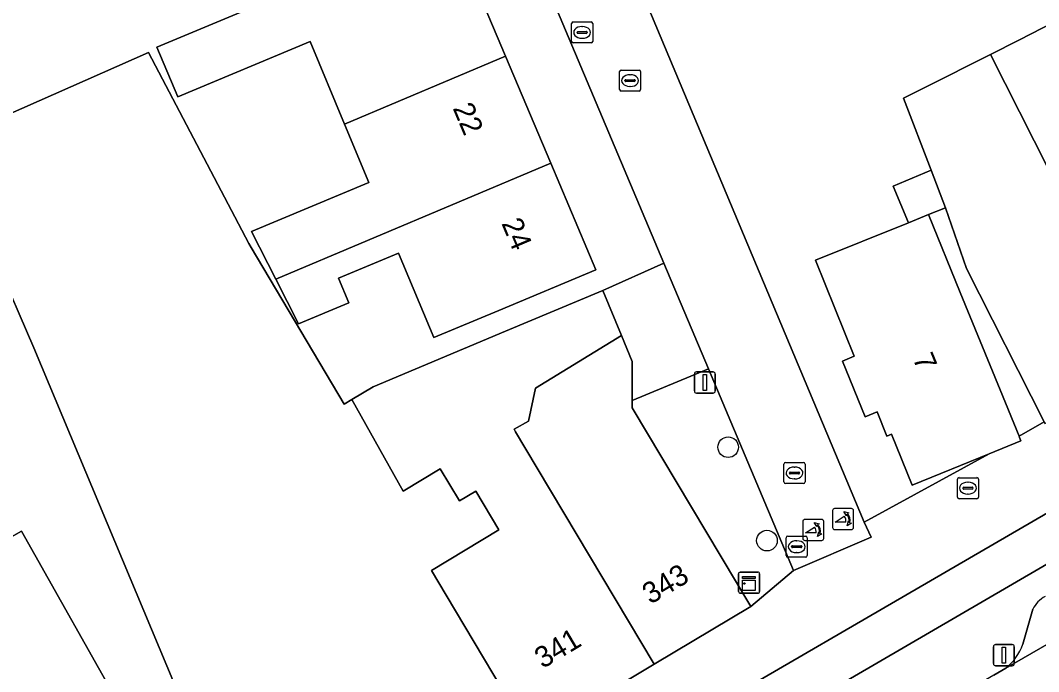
# Model space of a CAD drawing. Extents: x 163008 to 163854, y 382777 to 383982.
# Drawn here: x 163431.03 to 163479.41, y 383691.89 to 383722.83 of the extents above; entities that cross this region are included whole.
import ezdxf

# ---------------------------------------------------------------- set-up
doc = ezdxf.new("R2010")
doc.units = 0
for name, color, linetype in [('IMGEO_Boom', 7, 'Continuous'), ('IMGEO_Brandkraan', 7, 'Continuous'), ('IMGEO_Erf', 7, 'Continuous'), ('IMGEO_Fietspad_open', 7, 'Continuous'), ('IMGEO_Kast', 7, 'Continuous'), ('IMGEO_Kolk', 7, 'Continuous'), ('IMGEO_Lichtmast', 7, 'Continuous'), ('IMGEO_Pand', 7, 'Continuous'), ('IMGEO_Pand_nummerreeks', 7, 'Continuous'), ('IMGEO_Parkeervlak_open', 7, 'Continuous'), ('IMGEO_Poller', 7, 'Continuous'), ('IMGEO_Rijbaan_lokaal_gesloten', 7, 'Continuous'), ('IMGEO_Rijbaan_lokaal_open', 7, 'Continuous'), ('IMGEO_Rioolput', 7, 'Continuous'), ('IMGEO_Verkeerseiland_open', 7, 'Continuous'), ('IMGEO_Voetpad_open', 7, 'Continuous')]:
    doc.layers.add(name, color=color, linetype=linetype)

msp = doc.modelspace()

# ---------------------------------------------------------------- linework, layer by layer
at = {"layer": 'IMGEO_Boom'}
for centre in [(163464.657, 383702.557), (163466.499, 383698.119)]:
    msp.add_circle(centre, 0.489, dxfattribs=at)
at = {"layer": 'IMGEO_Brandkraan'}
for p, q in [((163475.55, 383700.183), (163475.55, 383701.035)), ((163475.625, 383701.109), (163476.477, 383701.109)), ((163476.551, 383701.035), (163476.551, 383700.183)), ((163475.809, 383700.603), (163475.809, 383700.615)), ((163476.247, 383700.566), (163475.849, 383700.566)), ((163475.852, 383700.652), (163476.25, 383700.652)), ((163476.038, 383700.889), (163476.063, 383700.889)), ((163476.293, 383700.615), (163476.293, 383700.603)), ((163476.477, 383700.109), (163475.625, 383700.109)), ((163476.061, 383700.329), (163476.036, 383700.329))]:
    msp.add_line(p, q, dxfattribs=at)
for points in [[(163475.55, 383700.183), (163475.55, 383701.035)], [(163475.625, 383701.109), (163476.477, 383701.109)], [(163476.551, 383701.035), (163476.551, 383700.183)], [(163476.477, 383700.109), (163475.625, 383700.109)]]:
    msp.add_lwpolyline(points, dxfattribs=at)
for centre, radius, start, end in [((163475.627, 383701.033), 0.0765, 91.552, 178.448), ((163475.627, 383701.033), 0.0765, 91.552, 178.448), ((163476.475, 383701.033), 0.0765, 1.552, 88.448), ((163476.475, 383701.033), 0.0765, 1.552, 88.448), ((163475.849, 383700.612), 0.0403, 85.8775, 175.7526), ((163475.846, 383700.602), 0.0366, 178.938, 274.7102), ((163476.25, 383700.609), 0.043, 264.8664, 352.4533), ((163476.254, 383700.614), 0.0386, 1.7309, 96.639), ((163475.627, 383700.185), 0.0765, 181.552, 268.448), ((163475.627, 383700.185), 0.0765, 181.552, 268.448), ((163476.475, 383700.185), 0.0765, 271.552, 358.448), ((163476.475, 383700.185), 0.0765, 271.552, 358.448)]:
    msp.add_arc(centre, radius, start, end, dxfattribs=at)
for centre, major_axis, ratio, start_param, end_param in [((163476.037, 383700.609), (-0.387, 0.002), 0.722429, 4.712389, 7.853982), ((163476.062, 383700.609), (-0.39, 0.002), 0.717154, 1.570796, 4.712389)]:
    msp.add_ellipse(centre, major_axis=major_axis, ratio=ratio, start_param=start_param, end_param=end_param, dxfattribs=at)
at = {"layer": 'IMGEO_Erf'}
for points in [[(163431.669, 383707.284), (163429.86, 383711.419), (163417.185, 383705.829), (163408.734, 383725.017), (163421.403, 383730.597), (163423.249, 383726.41), (163427.163, 383728.136), (163428.991, 383723.99), (163428.798, 383723.904), (163429.916, 383721.368), (163427.691, 383720.387), (163426.573, 383722.923), (163425.078, 383722.264), (163427.393, 383717.013), (163437.116, 383721.301), (163441.88, 383712.227), (163441.992, 383712.04), (163446.407, 383704.605), (163446.777, 383704.826), (163447.787, 383705.429), (163454.082, 383708.07), (163458.694, 383709.998), (163461.602, 383711.293), (163445.277, 383750)], [(163459.027, 383727.812), (163471.118, 383699.002), (163477.064, 383702.243), (163473.403, 383700.745), (163472.41, 383703.169), (163472.203, 383703.084), (163471.735, 383704.237), (163471.16, 383704.004), (163470.086, 383706.649), (163470.644, 383706.876), (163468.802, 383711.434), (163473.222, 383713.222), (163472.498, 383714.959), (163474.299, 383715.711), (163472.986, 383719.133), (163473.999, 383719.645), (163477.114, 383721.219), (163478.462, 383721.9), (163480.166, 383722.761)], [(163438.999, 383689.749), (163431.669, 383707.284)], [(163431.242, 383688.406), (163426.855, 383696.182), (163431.078, 383698.565), (163436.007, 383689.829)]]:
    msp.add_lwpolyline(points, dxfattribs=at)
for points in [[(163437.505, 383721.559), (163443.781, 383724.188), (163446.817, 383725.457), (163451.43, 383727.385), (163454.072, 383721.138), (163456.223, 383716.054), (163458.371, 383710.975), (163453.758, 383709.047), (163450.676, 383707.773), (163448.996, 383711.778), (163446.138, 383710.583), (163446.626, 383709.415), (163444.234, 383708.415), (163443.164, 383710.532), (163442.015, 383712.806), (163447.587, 383715.135), (163446.429, 383717.906), (163444.789, 383721.83), (163438.502, 383719.203)], [(163475.988, 383711.048), (163474.981, 383713.933), (163474.175, 383713.607), (163475.684, 383709.912), (163477.574, 383705.282), (163478.476, 383703.08), (163479.672, 383703.755)]]:
    msp.add_lwpolyline(points, close=True, dxfattribs=at)
at = {"layer": 'IMGEO_Fietspad_open'}
for points in [[(163654.435, 383791.132), (163574.956, 383750), (163569.257, 383747.053), (163512.387, 383717.643), (163500, 383711.017), (163491.247, 383706.08), (163405.856, 383656.462), (163406.925, 383654.632)], [(163420.325, 383662.389), (163492.316, 383704.277), (163500, 383708.628), (163513.275, 383715.72), (163519.272, 383718.8), (163525.007, 383721.799), (163528.75, 383723.714), (163529.926, 383724.337), (163570.311, 383745.236)]]:
    msp.add_lwpolyline(points, dxfattribs=at)
at = {"layer": 'IMGEO_Kast'}
for p, q in [((163465.225, 383696.619), (163466.066, 383696.619)), ((163466.066, 383696.619), (163465.225, 383696.619)), ((163465.15, 383695.694), (163465.15, 383696.535)), ((163465.15, 383696.535), (163465.15, 383695.694)), ((163466.15, 383696.544), (163466.15, 383695.703)), ((163466.15, 383695.703), (163466.15, 383696.544)), ((163466.075, 383695.619), (163465.234, 383695.619)), ((163465.234, 383695.619), (163466.075, 383695.619))]:
    msp.add_line(p, q, dxfattribs=at)
for points in [[(163465.345, 383696.409), (163465.945, 383696.409), (163465.945, 383696.324), (163465.345, 383696.324), (163465.345, 383696.409)], [(163465.345, 383696.234), (163465.945, 383696.234), (163465.945, 383695.745), (163465.345, 383695.745), (163465.345, 383696.234)]]:
    msp.add_lwpolyline(points, dxfattribs=at)
msp.add_circle((163465.429, 383696.083), 0.0377, dxfattribs=at)
for centre, start, end in [((163465.228, 383696.541), 92.4484, 184.2845), ((163465.228, 383696.541), 92.4484, 184.2845), ((163466.072, 383696.541), 2.4484, 94.2845), ((163466.072, 383696.541), 2.4484, 94.2845), ((163465.228, 383695.697), 182.4484, 274.2845), ((163465.228, 383695.697), 182.4484, 274.2845), ((163466.072, 383695.697), 272.4484, 4.2845), ((163466.072, 383695.697), 272.4484, 4.2845)]:
    msp.add_arc(centre, 0.0779, start, end, dxfattribs=at)
at = {"layer": 'IMGEO_Kolk'}
for p, q in [((163459.495, 383719.547), (163459.495, 383720.399)), ((163459.57, 383720.473), (163460.422, 383720.473)), ((163460.496, 383720.399), (163460.496, 383719.547)), ((163459.754, 383719.967), (163459.754, 383719.979)), ((163460.192, 383719.93), (163459.794, 383719.93)), ((163459.797, 383720.016), (163460.195, 383720.016)), ((163459.983, 383720.253), (163460.008, 383720.253)), ((163460.238, 383719.979), (163460.238, 383719.967)), ((163460.422, 383719.473), (163459.57, 383719.473)), ((163460.006, 383719.693), (163459.981, 383719.693)), ((163467.307, 383700.905), (163467.307, 383701.757)), ((163467.382, 383701.831), (163468.234, 383701.831)), ((163467.795, 383701.611), (163467.82, 383701.611)), ((163468.308, 383701.757), (163468.308, 383700.905)), ((163467.566, 383701.325), (163467.566, 383701.337)), ((163468.004, 383701.288), (163467.606, 383701.288)), ((163467.609, 383701.374), (163468.007, 383701.374)), ((163467.818, 383701.051), (163467.793, 383701.051)), ((163468.05, 383701.337), (163468.05, 383701.325)), ((163468.234, 383700.831), (163467.382, 383700.831))]:
    msp.add_line(p, q, dxfattribs=at)
for points in [[(163459.495, 383719.547), (163459.495, 383720.399)], [(163459.57, 383720.473), (163460.422, 383720.473)], [(163460.496, 383720.399), (163460.496, 383719.547)], [(163460.422, 383719.473), (163459.57, 383719.473)], [(163467.307, 383700.905), (163467.307, 383701.757)], [(163467.382, 383701.831), (163468.234, 383701.831)], [(163468.308, 383701.757), (163468.308, 383700.905)], [(163468.234, 383700.831), (163467.382, 383700.831)]]:
    msp.add_lwpolyline(points, dxfattribs=at)
for centre, radius, start, end in [((163459.572, 383720.397), 0.0765, 91.552, 178.448), ((163459.572, 383720.397), 0.0765, 91.552, 178.448), ((163460.42, 383720.397), 0.0765, 1.552, 88.448), ((163460.42, 383720.397), 0.0765, 1.552, 88.448), ((163459.794, 383719.976), 0.0403, 85.8775, 175.7526), ((163459.791, 383719.966), 0.0366, 178.938, 274.7102), ((163460.195, 383719.973), 0.043, 264.8664, 352.4533), ((163460.199, 383719.978), 0.0386, 1.7309, 96.639), ((163459.572, 383719.549), 0.0765, 181.552, 268.448), ((163459.572, 383719.549), 0.0765, 181.552, 268.448), ((163460.42, 383719.549), 0.0765, 271.552, 358.448), ((163460.42, 383719.549), 0.0765, 271.552, 358.448), ((163467.384, 383701.755), 0.0765, 91.552, 178.448), ((163467.384, 383701.755), 0.0765, 91.552, 178.448), ((163468.232, 383701.755), 0.0765, 1.552, 88.448), ((163468.232, 383701.755), 0.0765, 1.552, 88.448), ((163467.606, 383701.334), 0.0403, 85.8775, 175.7526), ((163467.603, 383701.324), 0.0366, 178.938, 274.7102), ((163468.007, 383701.331), 0.043, 264.8664, 352.4533), ((163468.011, 383701.336), 0.0386, 1.7309, 96.639), ((163467.384, 383700.907), 0.0765, 181.552, 268.448), ((163467.384, 383700.907), 0.0765, 181.552, 268.448), ((163468.232, 383700.907), 0.0765, 271.552, 358.448), ((163468.232, 383700.907), 0.0765, 271.552, 358.448)]:
    msp.add_arc(centre, radius, start, end, dxfattribs=at)
for centre, major_axis, ratio, start_param, end_param in [((163459.982, 383719.973), (-0.387, 0.002), 0.722429, 4.712389, 7.853982), ((163460.007, 383719.973), (-0.39, 0.002), 0.717154, 1.570796, 4.712389), ((163467.794, 383701.331), (-0.387, 0.002), 0.722429, 4.712389, 7.853982), ((163467.819, 383701.331), (-0.39, 0.002), 0.717154, 1.570796, 4.712389)]:
    msp.add_ellipse(centre, major_axis=major_axis, ratio=ratio, start_param=start_param, end_param=end_param, dxfattribs=at)
at = {"layer": 'IMGEO_Lichtmast'}
for p, q in [((163463.051, 383705.23), (163463.051, 383706.03)), ((163463.051, 383706.03), (163463.051, 383705.23)), ((163463.151, 383706.13), (163463.941, 383706.13)), ((163463.941, 383706.13), (163463.151, 383706.13)), ((163464.041, 383706.03), (163464.041, 383705.23)), ((163464.041, 383705.23), (163464.041, 383706.03)), ((163463.941, 383705.13), (163463.151, 383705.13)), ((163463.151, 383705.13), (163463.941, 383705.13)), ((163477.362, 383693.176), (163478.152, 383693.176)), ((163478.152, 383693.176), (163477.362, 383693.176)), ((163477.262, 383692.276), (163477.262, 383693.076)), ((163477.262, 383693.076), (163477.262, 383692.276)), ((163478.252, 383693.076), (163478.252, 383692.276)), ((163478.252, 383692.276), (163478.252, 383693.076)), ((163478.152, 383692.176), (163477.362, 383692.176)), ((163477.362, 383692.176), (163478.152, 383692.176))]:
    msp.add_line(p, q, dxfattribs=at)
for points in [[(163463.471, 383706.005), (163463.621, 383706.005), (163463.621, 383705.255), (163463.471, 383705.255), (163463.471, 383706.005)], [(163477.682, 383693.051), (163477.832, 383693.051), (163477.832, 383692.301), (163477.682, 383692.301), (163477.682, 383693.051)]]:
    msp.add_lwpolyline(points, dxfattribs=at)
for centre, start, end in [((163463.151, 383706.03), 90, 180), ((163463.151, 383706.03), 90, 180), ((163463.941, 383706.03), 0, 90), ((163463.941, 383706.03), 360, 90), ((163463.151, 383705.23), 180, 270), ((163463.151, 383705.23), 180, 270), ((163463.941, 383705.23), 270, 0), ((163463.941, 383705.23), 270, 0), ((163477.362, 383693.076), 90, 180), ((163477.362, 383693.076), 90, 180), ((163478.152, 383693.076), 0, 90), ((163478.152, 383693.076), 360, 90), ((163477.362, 383692.276), 180, 270), ((163477.362, 383692.276), 180, 270), ((163478.152, 383692.276), 270, 0), ((163478.152, 383692.276), 270, 0)]:
    msp.add_arc(centre, 0.1, start, end, dxfattribs=at)
at = {"layer": 'IMGEO_Pand'}
for points in [[(163454.072, 383721.138), (163451.43, 383727.385), (163446.817, 383725.457), (163443.781, 383724.188), (163437.505, 383721.559), (163438.502, 383719.203), (163444.789, 383721.83), (163446.429, 383717.906)], [(163485.901, 383716.265), (163483.946, 383715.278), (163482.465, 383718.21), (163480.166, 383722.761), (163478.462, 383721.9), (163477.114, 383721.219), (163484.703, 383706.208), (163489.705, 383708.735)], [(163450.553, 383696.706), (163453.766, 383698.623), (163452.663, 383700.471), (163451.884, 383700.006), (163450.974, 383701.53), (163449.207, 383700.475), (163446.777, 383704.826), (163446.407, 383704.605), (163441.992, 383712.04), (163441.88, 383712.227), (163437.116, 383721.301), (163427.393, 383717.013), (163429.86, 383711.419), (163431.669, 383707.284), (163438.999, 383689.749), (163441.156, 383686.136), (163443.635, 383681.983), (163443.718, 383681.843), (163455.298, 383688.755), (163451.26, 383695.521)], [(163454.072, 383721.138), (163446.429, 383717.906), (163447.587, 383715.135), (163442.015, 383712.806), (163443.164, 383710.532), (163456.223, 383716.054)], [(163477.114, 383721.219), (163473.999, 383719.645), (163472.986, 383719.133), (163474.299, 383715.711), (163474.981, 383713.933), (163475.988, 383711.048), (163479.672, 383703.755), (163479.708, 383703.684), (163484.703, 383706.208)], [(163456.223, 383716.054), (163443.164, 383710.532), (163444.234, 383708.415), (163446.626, 383709.415), (163446.138, 383710.583), (163448.996, 383711.778), (163450.676, 383707.773), (163453.758, 383709.047), (163458.371, 383710.975)], [(163474.299, 383715.711), (163472.498, 383714.959), (163473.222, 383713.222), (163474.175, 383713.607), (163474.981, 383713.933)], [(163475.684, 383709.912), (163474.175, 383713.607), (163473.222, 383713.222), (163468.802, 383711.434), (163470.644, 383706.876), (163470.086, 383706.649), (163471.16, 383704.004), (163471.735, 383704.237), (163472.203, 383703.084), (163472.41, 383703.169), (163473.403, 383700.745), (163477.064, 383702.243), (163478.567, 383702.858), (163478.499, 383703.025), (163478.476, 383703.08), (163477.574, 383705.282)], [(163455.298, 383688.755), (163461.143, 383692.244), (163454.999, 383702.541), (163454.556, 383703.283), (163454.482, 383703.407), (163455.163, 383703.796), (163455.507, 383705.364), (163459.583, 383707.87), (163458.694, 383709.998), (163454.082, 383708.07), (163447.787, 383705.429), (163446.777, 383704.826), (163449.207, 383700.475), (163450.974, 383701.53), (163451.884, 383700.006), (163452.663, 383700.471), (163453.766, 383698.623), (163450.553, 383696.706), (163451.26, 383695.521)], [(163454.999, 383702.541), (163461.143, 383692.244), (163465.729, 383694.981), (163460.095, 383704.42), (163460.096, 383704.778), (163460.103, 383706.627), (163459.583, 383707.87), (163455.507, 383705.364), (163455.163, 383703.796), (163454.482, 383703.407), (163454.556, 383703.283)], [(163437.98, 383678.458), (163441.65, 383680.738), (163436.007, 383689.829), (163431.078, 383698.565), (163426.855, 383696.182), (163431.242, 383688.406), (163431.015, 383688.265), (163433.116, 383684.894), (163432.894, 383684.756), (163434.113, 383682.788), (163434.961, 383683.314)]]:
    msp.add_lwpolyline(points, close=True, dxfattribs=at)
at = {"layer": 'IMGEO_Parkeervlak_open'}
for points in [[(163477.846, 383692.06), (163500, 383704.831), (163507.275, 383708.837), (163571.98, 383742.358)], [(163479.131, 383694.855), (163478.654, 383693.193)]]:
    msp.add_lwpolyline(points, dxfattribs=at)
for centre, radius, start, end in [((163480.334, 383694.271), 1.338, 117.1454, 154.097), ((163476.278, 383694.033), 2.521, 308.4811, 340.5297)]:
    msp.add_arc(centre, radius, start, end, dxfattribs=at)
at = {"layer": 'IMGEO_Poller'}
for p, q in [((163469.616, 383699.547), (163469.616, 383698.74)), ((163469.616, 383699.547), (163469.616, 383698.74)), ((163470.518, 383699.642), (163469.71, 383699.642)), ((163470.518, 383699.642), (163469.71, 383699.642)), ((163470.612, 383698.74), (163470.612, 383699.547)), ((163470.612, 383698.74), (163470.612, 383699.547)), ((163468.204, 383699.031), (163468.204, 383698.224)), ((163468.204, 383699.031), (163468.204, 383698.224)), ((163469.106, 383699.126), (163468.298, 383699.126)), ((163469.106, 383699.126), (163468.298, 383699.126)), ((163469.2, 383698.224), (163469.2, 383699.031)), ((163469.2, 383698.224), (163469.2, 383699.031)), ((163469.71, 383698.645), (163470.518, 383698.645)), ((163469.71, 383698.645), (163470.518, 383698.645)), ((163468.298, 383698.129), (163469.106, 383698.129)), ((163468.298, 383698.129), (163469.106, 383698.129))]:
    msp.add_line(p, q, dxfattribs=at)
for points in [[(163470.295, 383699.371), (163470.283, 383699.298), (163470.158, 383699.503)], [(163470.158, 383699.503), (163470.389, 383699.437), (163470.318, 383699.405)], [(163468.883, 383698.855), (163468.871, 383698.782), (163468.746, 383698.987)], [(163468.746, 383698.987), (163468.977, 383698.921), (163468.906, 383698.889)], [(163470.251, 383698.998), (163469.738, 383698.998), (163470.168, 383699.273)], [(163470.311, 383698.826), (163470.377, 383699.057), (163470.407, 383698.989)], [(163468.839, 383698.482), (163468.326, 383698.482), (163468.756, 383698.757)], [(163468.899, 383698.31), (163468.965, 383698.541), (163468.995, 383698.473)], [(163470.443, 383698.962), (163470.515, 383698.951), (163470.311, 383698.826)], [(163469.031, 383698.446), (163469.103, 383698.435), (163468.899, 383698.31)]]:
    msp.add_lwpolyline(points, dxfattribs=at)
for centre, radius, start, end in [((163469.71, 383699.547), 0.0946, 90, 180), ((163469.71, 383699.547), 0.0946, 90, 180), ((163470.518, 383699.547), 0.0946, 0, 90), ((163470.518, 383699.547), 0.0946, 0, 90), ((163468.298, 383699.031), 0.0946, 90, 180), ((163468.298, 383699.031), 0.0946, 90, 180), ((163469.106, 383699.031), 0.0946, 0, 90), ((163469.106, 383699.031), 0.0946, 0, 90), ((163469.923, 383699.048), 0.332, 351.3247, 42.4854), ((163469.937, 383699.058), 0.476, 351.7527, 41.1691), ((163469.937, 383699.058), 0.516, 349.3569, 42.2912), ((163468.511, 383698.532), 0.332, 351.3247, 42.4854), ((163468.525, 383698.542), 0.476, 351.7527, 41.1691), ((163468.525, 383698.542), 0.516, 349.3569, 42.2912), ((163469.71, 383698.74), 0.0946, 180, 270), ((163469.71, 383698.74), 0.0946, 180, 270), ((163470.518, 383698.74), 0.0946, 270, 0), ((163470.518, 383698.74), 0.0946, 270, 0), ((163468.298, 383698.224), 0.0946, 180, 270), ((163468.298, 383698.224), 0.0946, 180, 270), ((163469.106, 383698.224), 0.0946, 270, 0), ((163469.106, 383698.224), 0.0946, 270, 0)]:
    msp.add_arc(centre, radius, start, end, dxfattribs=at)
at = {"layer": 'IMGEO_Rijbaan_lokaal_gesloten'}
msp.add_lwpolyline([(163500, 383704.831), (163477.846, 383692.06), (163477.277, 383691.729), (163469.516, 383687.219), (163469.072, 383686.961), (163430.017, 383664.258), (163428.013, 383663.098), (163421.114, 383659.076), (163418.475, 383657.537), (163412.069, 383653.803), (163409.429, 383652.27), (163411.252, 383645.246), (163428.983, 383655.474), (163429.571, 383655.813), (163432.868, 383657.803), (163433.147, 383657.971), (163470.481, 383679.692), (163473.884, 383681.684), (163476.524, 383683.19), (163481.706, 383686.227)], dxfattribs=at)
at = {"layer": 'IMGEO_Rijbaan_lokaal_open'}
msp.add_lwpolyline([(163444.875, 383761.26), (163435.299, 383784.061), (163431.561, 383782.519), (163432.933, 383779.266), (163441.686, 383758.513), (163443.099, 383755.163), (163445.277, 383750), (163461.602, 383711.293), (163463.715, 383706.284), (163467.757, 383696.699), (163471.458, 383698.277), (163471.118, 383699.002), (163459.027, 383727.812)], dxfattribs=at)
at = {"layer": 'IMGEO_Rioolput'}
for p, q in [((163457.218, 383721.834), (163457.218, 383722.686)), ((163457.293, 383722.76), (163458.145, 383722.76)), ((163458.219, 383722.686), (163458.219, 383721.834)), ((163457.477, 383722.254), (163457.477, 383722.266)), ((163457.915, 383722.217), (163457.517, 383722.217)), ((163457.52, 383722.303), (163457.918, 383722.303)), ((163457.706, 383722.54), (163457.731, 383722.54)), ((163457.961, 383722.266), (163457.961, 383722.254)), ((163458.145, 383721.76), (163457.293, 383721.76)), ((163457.729, 383721.98), (163457.704, 383721.98)), ((163467.413, 383697.404), (163467.413, 383698.256)), ((163467.488, 383698.33), (163468.34, 383698.33)), ((163467.901, 383698.11), (163467.926, 383698.11)), ((163468.414, 383698.256), (163468.414, 383697.404)), ((163467.672, 383697.824), (163467.672, 383697.836)), ((163468.11, 383697.787), (163467.712, 383697.787)), ((163467.715, 383697.873), (163468.113, 383697.873)), ((163467.924, 383697.55), (163467.899, 383697.55)), ((163468.156, 383697.836), (163468.156, 383697.824)), ((163468.34, 383697.33), (163467.488, 383697.33))]:
    msp.add_line(p, q, dxfattribs=at)
for points in [[(163457.218, 383721.834), (163457.218, 383722.686)], [(163457.293, 383722.76), (163458.145, 383722.76)], [(163458.219, 383722.686), (163458.219, 383721.834)], [(163458.145, 383721.76), (163457.293, 383721.76)], [(163467.413, 383697.404), (163467.413, 383698.256)], [(163467.488, 383698.33), (163468.34, 383698.33)], [(163468.414, 383698.256), (163468.414, 383697.404)], [(163468.34, 383697.33), (163467.488, 383697.33)]]:
    msp.add_lwpolyline(points, dxfattribs=at)
for centre, radius, start, end in [((163457.295, 383722.684), 0.0765, 91.552, 178.448), ((163457.295, 383722.684), 0.0765, 91.552, 178.448), ((163458.143, 383722.684), 0.0765, 1.552, 88.448), ((163458.143, 383722.684), 0.0765, 1.552, 88.448), ((163457.517, 383722.263), 0.0403, 85.8775, 175.7526), ((163457.514, 383722.253), 0.0366, 178.938, 274.7102), ((163457.918, 383722.26), 0.043, 264.8664, 352.4533), ((163457.922, 383722.265), 0.0386, 1.7309, 96.639), ((163457.295, 383721.836), 0.0765, 181.552, 268.448), ((163457.295, 383721.836), 0.0765, 181.552, 268.448), ((163458.143, 383721.836), 0.0765, 271.552, 358.448), ((163458.143, 383721.836), 0.0765, 271.552, 358.448), ((163467.49, 383698.254), 0.0765, 91.552, 178.448), ((163467.49, 383698.254), 0.0765, 91.552, 178.448), ((163468.338, 383698.254), 0.0765, 1.552, 88.448), ((163468.338, 383698.254), 0.0765, 1.552, 88.448), ((163467.712, 383697.833), 0.0403, 85.8775, 175.7526), ((163467.709, 383697.823), 0.0366, 178.938, 274.7102), ((163468.113, 383697.83), 0.043, 264.8664, 352.4533), ((163468.117, 383697.835), 0.0386, 1.7309, 96.639), ((163467.49, 383697.406), 0.0765, 181.552, 268.448), ((163467.49, 383697.406), 0.0765, 181.552, 268.448), ((163468.338, 383697.406), 0.0765, 271.552, 358.448), ((163468.338, 383697.406), 0.0765, 271.552, 358.448)]:
    msp.add_arc(centre, radius, start, end, dxfattribs=at)
for centre, major_axis, ratio, start_param, end_param in [((163457.705, 383722.26), (-0.387, 0.002), 0.722429, 4.712389, 7.853982), ((163457.73, 383722.26), (-0.39, 0.002), 0.717154, 1.570796, 4.712389), ((163467.9, 383697.83), (-0.387, 0.002), 0.722429, 4.712389, 7.853982), ((163467.925, 383697.83), (-0.39, 0.002), 0.717154, 1.570796, 4.712389)]:
    msp.add_ellipse(centre, major_axis=major_axis, ratio=ratio, start_param=start_param, end_param=end_param, dxfattribs=at)
at = {"layer": 'IMGEO_Verkeerseiland_open'}
for points in [[(163516.09, 383715.069), (163515.811, 383715.604), (163519.796, 383717.695), (163525.634, 383720.649), (163525.007, 383721.799), (163519.272, 383718.8), (163513.275, 383715.72), (163500, 383708.628), (163492.316, 383704.277), (163420.325, 383662.389)], [(163478.654, 383693.193), (163479.131, 383694.855)], [(163477.277, 383691.729), (163477.846, 383692.06)]]:
    msp.add_lwpolyline(points, dxfattribs=at)
for centre, radius, start, end in [((163480.334, 383694.271), 1.338, 117.1454, 154.097), ((163476.278, 383694.033), 2.521, 308.4811, 340.5297)]:
    msp.add_arc(centre, radius, start, end, dxfattribs=at)
at = {"layer": 'IMGEO_Voetpad_open'}
for points in [[(163459.583, 383707.87), (163460.103, 383706.627), (163460.096, 383704.778), (163463.715, 383706.284), (163461.602, 383711.293), (163458.694, 383709.998)], [(163463.715, 383706.284), (163460.096, 383704.778), (163460.095, 383704.42), (163465.729, 383694.981), (163467.757, 383696.699)]]:
    msp.add_lwpolyline(points, close=True, dxfattribs=at)
for points in [[(163405.856, 383656.462), (163491.247, 383706.08)], [(163479.672, 383703.755), (163478.476, 383703.08), (163478.499, 383703.025), (163478.567, 383702.858), (163477.064, 383702.243), (163471.118, 383699.002), (163471.458, 383698.277), (163467.757, 383696.699), (163465.729, 383694.981), (163461.143, 383692.244), (163455.298, 383688.755), (163443.718, 383681.843), (163443.635, 383681.983), (163441.65, 383680.738), (163437.98, 383678.458), (163433.747, 383675.828), (163428.397, 383672.503), (163423.408, 383669.403), (163421.5, 383668.218), (163421.442, 383668.187), (163415.469, 383665.058), (163409.507, 383661.933), (163408.768, 383661.582), (163404.249, 383659.214)]]:
    msp.add_lwpolyline(points, dxfattribs=at)

# ---------------------------------------------------------------- texts
at = {"layer": 'IMGEO_Pand_nummerreeks'}
for s, rotation, p in [('22', 292.9271, (163451.557, 383718.665)), ('24', 292.9271, (163453.871, 383713.193)), ('7', 292.4712, (163473.409, 383706.784)), ('343', 30.8442, (163460.962, 383695.069)), ('341', 30.8223, (163455.844, 383692.015))]:
    msp.add_text(s, height=1, rotation=rotation, dxfattribs=at).set_placement(p)

doc.saveas('drawing.dxf')
